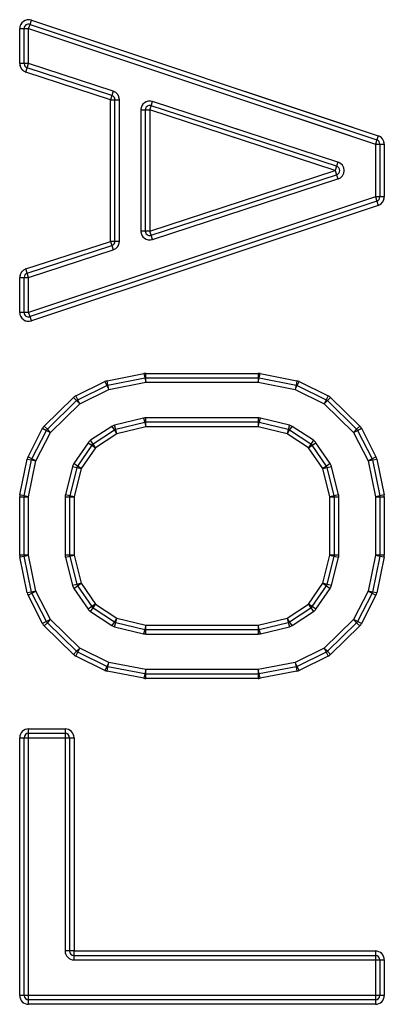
# Model space of a CAD drawing. Header units: inches. Extents: x 1907 to 2452, y -210 to -54.
# Tile 592 of 656: x 1946.163 to 1946.486, y -73.046 to -72.174. Entities that reach past the tile are written whole.
import ezdxf

# ---------------------------------------------------------------- set-up
doc = ezdxf.new("R2010")
doc.units = ezdxf.units.IN
doc.header["$LTSCALE"] = 0.5
doc.header["$MEASUREMENT"] = 0
doc.linetypes.add('HIDDEN', pattern=[0.225, 0.15, -0.075])
doc.layers.add('APP-M-S', color=30, linetype='Continuous')

msp = doc.modelspace()

# ---------------------------------------------------------------- linework, layer by layer
at = {"layer": 'APP-M-S', "linetype": 'Continuous', "lineweight": 25}
for p, q in [((1946.17121, -72.1817), (1946.17246, -72.17797)), ((1946.17246, -72.17797), (1946.1737, -72.17423)), ((1946.17246, -72.17797), (1946.47954, -72.28033)), ((1946.1737, -72.17423), (1946.48079, -72.2766)), ((1946.16334, -72.21275), (1946.16334, -72.1817)), ((1946.16334, -72.1817), (1946.16727, -72.1817)), ((1946.16727, -72.21275), (1946.16727, -72.1817)), ((1946.16727, -72.1817), (1946.17121, -72.1817)), ((1946.17121, -72.21275), (1946.17121, -72.1817)), ((1946.17121, -72.1817), (1946.4783, -72.28407)), ((1946.16727, -72.21275), (1946.16334, -72.21275)), ((1946.17121, -72.21275), (1946.16727, -72.21275)), ((1946.16999, -72.2165), (1946.17121, -72.21275)), ((1946.2462, -72.23723), (1946.17121, -72.21275)), ((1946.16877, -72.22024), (1946.16999, -72.2165)), ((1946.24375, -72.24471), (1946.16877, -72.22024)), ((1946.24497, -72.24097), (1946.16999, -72.2165)), ((1946.24497, -72.24097), (1946.24375, -72.24471)), ((1946.2462, -72.23723), (1946.24497, -72.24097)), ((1946.24375, -72.37024), (1946.24375, -72.24471)), ((1946.24375, -72.24471), (1946.24769, -72.24471)), ((1946.24769, -72.37024), (1946.24769, -72.24471)), ((1946.24769, -72.24471), (1946.25163, -72.24471)), ((1946.25163, -72.37024), (1946.25163, -72.24471)), ((1946.27843, -72.25385), (1946.27965, -72.2501)), ((1946.27965, -72.2501), (1946.28088, -72.24636)), ((1946.44396, -72.30373), (1946.27965, -72.2501)), ((1946.44518, -72.29999), (1946.28088, -72.24636)), ((1946.27056, -72.25385), (1946.27056, -72.3611)), ((1946.27056, -72.25385), (1946.2745, -72.25385)), ((1946.2745, -72.25385), (1946.2745, -72.3611)), ((1946.2745, -72.25385), (1946.27843, -72.25385)), ((1946.27843, -72.25385), (1946.27843, -72.3611)), ((1946.44274, -72.30747), (1946.27843, -72.25385)), ((1946.48079, -72.2766), (1946.47954, -72.28033)), ((1946.47954, -72.28033), (1946.4783, -72.28407)), ((1946.4783, -72.28407), (1946.4783, -72.33088)), ((1946.4783, -72.28407), (1946.48224, -72.28407)), ((1946.48224, -72.28407), (1946.48224, -72.33088)), ((1946.48224, -72.28407), (1946.48617, -72.28407)), ((1946.48617, -72.28407), (1946.48617, -72.33088)), ((1946.44518, -72.29999), (1946.44396, -72.30373)), ((1946.27843, -72.3611), (1946.44274, -72.30747)), ((1946.27965, -72.36485), (1946.44396, -72.31122)), ((1946.44396, -72.30373), (1946.44274, -72.30747)), ((1946.44274, -72.30747), (1946.44396, -72.31122)), ((1946.44396, -72.31122), (1946.44518, -72.31496)), ((1946.28088, -72.36859), (1946.44518, -72.31496)), ((1946.4783, -72.33088), (1946.17121, -72.43325)), ((1946.47954, -72.33462), (1946.17246, -72.43698)), ((1946.4783, -72.33088), (1946.47954, -72.33462)), ((1946.48224, -72.33088), (1946.4783, -72.33088)), ((1946.47954, -72.33462), (1946.48079, -72.33835)), ((1946.48617, -72.33088), (1946.48224, -72.33088)), ((1946.48079, -72.33835), (1946.1737, -72.44072)), ((1946.2745, -72.3611), (1946.27056, -72.3611)), ((1946.27843, -72.3611), (1946.2745, -72.3611)), ((1946.27965, -72.36485), (1946.27843, -72.3611)), ((1946.16877, -72.39471), (1946.24375, -72.37024)), ((1946.24375, -72.37024), (1946.24497, -72.37398)), ((1946.24769, -72.37024), (1946.24375, -72.37024)), ((1946.25163, -72.37024), (1946.24769, -72.37024)), ((1946.28088, -72.36859), (1946.27965, -72.36485)), ((1946.16999, -72.39845), (1946.24497, -72.37398)), ((1946.17121, -72.40219), (1946.2462, -72.37772)), ((1946.24497, -72.37398), (1946.2462, -72.37772)), ((1946.16999, -72.39845), (1946.16877, -72.39471)), ((1946.17121, -72.40219), (1946.16999, -72.39845)), ((1946.16334, -72.43325), (1946.16334, -72.40219)), ((1946.16334, -72.40219), (1946.16727, -72.40219)), ((1946.16727, -72.43325), (1946.16727, -72.40219)), ((1946.16727, -72.40219), (1946.17121, -72.40219)), ((1946.17121, -72.43325), (1946.17121, -72.40219)), ((1946.16727, -72.43325), (1946.16334, -72.43325)), ((1946.17121, -72.43325), (1946.16727, -72.43325)), ((1946.17246, -72.43698), (1946.17121, -72.43325)), ((1946.1737, -72.44072), (1946.17246, -72.43698)), ((1946.21302, -72.50707), (1946.23879, -72.49446)), ((1946.23879, -72.49446), (1946.24052, -72.49799)), ((1946.24074, -72.4938), (1946.27336, -72.48741)), ((1946.2415, -72.49766), (1946.24074, -72.4938)), ((1946.2415, -72.49766), (1946.27412, -72.49128)), ((1946.24225, -72.50153), (1946.27488, -72.49514)), ((1946.27336, -72.48741), (1946.27412, -72.49128)), ((1946.27412, -72.49128), (1946.27488, -72.49514)), ((1946.27488, -72.48726), (1946.37463, -72.48726)), ((1946.27488, -72.4912), (1946.27488, -72.48726)), ((1946.27488, -72.49514), (1946.27488, -72.4912)), ((1946.27488, -72.4912), (1946.37463, -72.4912)), ((1946.27488, -72.49514), (1946.37463, -72.49514)), ((1946.37463, -72.48726), (1946.37463, -72.4912)), ((1946.37463, -72.4912), (1946.37463, -72.49514)), ((1946.37463, -72.49514), (1946.37539, -72.49128)), ((1946.37463, -72.49514), (1946.40726, -72.50153)), ((1946.37539, -72.49128), (1946.37615, -72.48741)), ((1946.37539, -72.49128), (1946.40801, -72.49766)), ((1946.37615, -72.48741), (1946.40877, -72.4938)), ((1946.40877, -72.4938), (1946.40801, -72.49766)), ((1946.40899, -72.49799), (1946.41072, -72.49446)), ((1946.41072, -72.49446), (1946.43649, -72.50707)), ((1946.21475, -72.51061), (1946.24052, -72.49799)), ((1946.21648, -72.51414), (1946.24225, -72.50153)), ((1946.24052, -72.49799), (1946.24225, -72.50153)), ((1946.24225, -72.50153), (1946.2415, -72.49766)), ((1946.40801, -72.49766), (1946.40726, -72.50153)), ((1946.40726, -72.50153), (1946.40899, -72.49799)), ((1946.40726, -72.50153), (1946.43303, -72.51414)), ((1946.40899, -72.49799), (1946.43476, -72.51061)), ((1946.18508, -72.53387), (1946.21098, -72.50852)), ((1946.18784, -72.53668), (1946.21373, -72.51133)), ((1946.21098, -72.50852), (1946.21373, -72.51133)), ((1946.21475, -72.51061), (1946.21302, -72.50707)), ((1946.21373, -72.51133), (1946.21648, -72.51414)), ((1946.21648, -72.51414), (1946.21475, -72.51061)), ((1946.43476, -72.51061), (1946.43303, -72.51414)), ((1946.43303, -72.51414), (1946.43578, -72.51133)), ((1946.43649, -72.50707), (1946.43476, -72.51061)), ((1946.43578, -72.51133), (1946.43853, -72.50852)), ((1946.43578, -72.51133), (1946.46167, -72.53668)), ((1946.43853, -72.50852), (1946.46443, -72.53387)), ((1946.19059, -72.5395), (1946.21648, -72.51414)), ((1946.43303, -72.51414), (1946.45892, -72.5395)), ((1946.2731, -72.52686), (1946.24741, -72.53315)), ((1946.2731, -72.52686), (1946.27403, -72.53068)), ((1946.37454, -72.52663), (1946.27497, -72.52663)), ((1946.27497, -72.53057), (1946.27497, -72.52663)), ((1946.37454, -72.52663), (1946.37454, -72.53057)), ((1946.37548, -72.53068), (1946.37641, -72.52686)), ((1946.4021, -72.53315), (1946.37641, -72.52686)), ((1946.17071, -72.56111), (1946.18358, -72.53592)), ((1946.17422, -72.5629), (1946.18709, -72.53771)), ((1946.18358, -72.53592), (1946.18709, -72.53771)), ((1946.18784, -72.53668), (1946.18508, -72.53387)), ((1946.18709, -72.53771), (1946.19059, -72.5395)), ((1946.19059, -72.5395), (1946.18784, -72.53668)), ((1946.24498, -72.5342), (1946.22609, -72.54653)), ((1946.24713, -72.5375), (1946.22825, -72.54983)), ((1946.24498, -72.5342), (1946.24713, -72.5375)), ((1946.24713, -72.5375), (1946.24928, -72.5408)), ((1946.24834, -72.53697), (1946.24741, -72.53315)), ((1946.27403, -72.53068), (1946.24834, -72.53697)), ((1946.24928, -72.5408), (1946.24834, -72.53697)), ((1946.27497, -72.53451), (1946.24928, -72.5408)), ((1946.27403, -72.53068), (1946.27497, -72.53451)), ((1946.37454, -72.53057), (1946.27497, -72.53057)), ((1946.27497, -72.53451), (1946.27497, -72.53057)), ((1946.37454, -72.53451), (1946.27497, -72.53451)), ((1946.37454, -72.53057), (1946.37454, -72.53451)), ((1946.37454, -72.53451), (1946.37548, -72.53068)), ((1946.40023, -72.5408), (1946.37454, -72.53451)), ((1946.40117, -72.53697), (1946.37548, -72.53068)), ((1946.40117, -72.53697), (1946.40023, -72.5408)), ((1946.40023, -72.5408), (1946.40238, -72.5375)), ((1946.4021, -72.53315), (1946.40117, -72.53697)), ((1946.40238, -72.5375), (1946.40453, -72.5342)), ((1946.42126, -72.54983), (1946.40238, -72.5375)), ((1946.42342, -72.54653), (1946.40453, -72.5342)), ((1946.46167, -72.53668), (1946.45892, -72.5395)), ((1946.45892, -72.5395), (1946.46242, -72.53771)), ((1946.46443, -72.53387), (1946.46167, -72.53668)), ((1946.46242, -72.53771), (1946.46593, -72.53592)), ((1946.46242, -72.53771), (1946.47529, -72.5629)), ((1946.46593, -72.53592), (1946.4788, -72.56111)), ((1946.17773, -72.56469), (1946.19059, -72.5395)), ((1946.22825, -72.54983), (1946.22609, -72.54653)), ((1946.24928, -72.5408), (1946.2304, -72.55312)), ((1946.41911, -72.55312), (1946.40023, -72.5408)), ((1946.42342, -72.54653), (1946.42126, -72.54983)), ((1946.45892, -72.5395), (1946.47178, -72.56469)), ((1946.22389, -72.54869), (1946.21132, -72.56715)), ((1946.22714, -72.55091), (1946.21457, -72.56937)), ((1946.2304, -72.55312), (1946.21783, -72.57159)), ((1946.22389, -72.54869), (1946.22714, -72.55091)), ((1946.22714, -72.55091), (1946.2304, -72.55312)), ((1946.2304, -72.55312), (1946.22825, -72.54983)), ((1946.42126, -72.54983), (1946.41911, -72.55312)), ((1946.41911, -72.55312), (1946.42237, -72.55091)), ((1946.43168, -72.57159), (1946.41911, -72.55312)), ((1946.42237, -72.55091), (1946.42562, -72.54869)), ((1946.43494, -72.56937), (1946.42237, -72.55091)), ((1946.43819, -72.56715), (1946.42562, -72.54869)), ((1946.1635, -72.59501), (1946.17001, -72.56312)), ((1946.16735, -72.5958), (1946.17387, -72.56391)), ((1946.17001, -72.56312), (1946.17387, -72.56391)), ((1946.17422, -72.5629), (1946.17071, -72.56111)), ((1946.17121, -72.59659), (1946.17773, -72.56469)), ((1946.17387, -72.56391), (1946.17773, -72.56469)), ((1946.17773, -72.56469), (1946.17422, -72.5629)), ((1946.47529, -72.5629), (1946.47178, -72.56469)), ((1946.47178, -72.56469), (1946.47564, -72.56391)), ((1946.47178, -72.56469), (1946.4783, -72.59659)), ((1946.4788, -72.56111), (1946.47529, -72.5629)), ((1946.47564, -72.56391), (1946.4795, -72.56312)), ((1946.47564, -72.56391), (1946.48216, -72.5958)), ((1946.4795, -72.56312), (1946.48601, -72.59501)), ((1946.2102, -72.56964), (1946.20379, -72.59474)), ((1946.21401, -72.57061), (1946.2076, -72.59571)), ((1946.2102, -72.56964), (1946.21401, -72.57061)), ((1946.21457, -72.56937), (1946.21132, -72.56715)), ((1946.21783, -72.57159), (1946.21142, -72.59668)), ((1946.21401, -72.57061), (1946.21783, -72.57159)), ((1946.21783, -72.57159), (1946.21457, -72.56937)), ((1946.43494, -72.56937), (1946.43168, -72.57159)), ((1946.43168, -72.57159), (1946.4355, -72.57061)), ((1946.43809, -72.59668), (1946.43168, -72.57159)), ((1946.43819, -72.56715), (1946.43494, -72.56937)), ((1946.4355, -72.57061), (1946.43931, -72.56964)), ((1946.44191, -72.59571), (1946.4355, -72.57061)), ((1946.44572, -72.59474), (1946.43931, -72.56964)), ((1946.16334, -72.64828), (1946.16334, -72.59659)), ((1946.16334, -72.59659), (1946.16727, -72.59659)), ((1946.16735, -72.5958), (1946.1635, -72.59501)), ((1946.16727, -72.64828), (1946.16727, -72.59659)), ((1946.16727, -72.59659), (1946.17121, -72.59659)), ((1946.17121, -72.59659), (1946.16735, -72.5958)), ((1946.17121, -72.64828), (1946.17121, -72.59659)), ((1946.20355, -72.59668), (1946.20355, -72.64819)), ((1946.20355, -72.59668), (1946.20748, -72.59668)), ((1946.2076, -72.59571), (1946.20379, -72.59474)), ((1946.20748, -72.59668), (1946.20748, -72.64819)), ((1946.20748, -72.59668), (1946.21142, -72.59668)), ((1946.21142, -72.59668), (1946.2076, -72.59571)), ((1946.21142, -72.59668), (1946.21142, -72.64819)), ((1946.44191, -72.59571), (1946.43809, -72.59668)), ((1946.43809, -72.64819), (1946.43809, -72.59668)), ((1946.43809, -72.59668), (1946.44203, -72.59668)), ((1946.44572, -72.59474), (1946.44191, -72.59571)), ((1946.44203, -72.64819), (1946.44203, -72.59668)), ((1946.44203, -72.59668), (1946.44596, -72.59668)), ((1946.44596, -72.64819), (1946.44596, -72.59668)), ((1946.48216, -72.5958), (1946.4783, -72.59659)), ((1946.4783, -72.59659), (1946.4783, -72.64828)), ((1946.4783, -72.59659), (1946.48224, -72.59659)), ((1946.48601, -72.59501), (1946.48216, -72.5958)), ((1946.48224, -72.59659), (1946.48224, -72.64828)), ((1946.48224, -72.59659), (1946.48617, -72.59659)), ((1946.48617, -72.59659), (1946.48617, -72.64828)), ((1946.16727, -72.64828), (1946.16334, -72.64828)), ((1946.1635, -72.64986), (1946.16735, -72.64907)), ((1946.17001, -72.68175), (1946.1635, -72.64986)), ((1946.17121, -72.64828), (1946.16727, -72.64828)), ((1946.16735, -72.64907), (1946.17121, -72.64828)), ((1946.17387, -72.68097), (1946.16735, -72.64907)), ((1946.17773, -72.68018), (1946.17121, -72.64828)), ((1946.20748, -72.64819), (1946.20355, -72.64819)), ((1946.20379, -72.65014), (1946.2076, -72.64916)), ((1946.20379, -72.65014), (1946.2102, -72.67523)), ((1946.21142, -72.64819), (1946.20748, -72.64819)), ((1946.2076, -72.64916), (1946.21142, -72.64819)), ((1946.2076, -72.64916), (1946.21401, -72.67426)), ((1946.21142, -72.64819), (1946.21783, -72.67328)), ((1946.43168, -72.67328), (1946.43809, -72.64819)), ((1946.4355, -72.67426), (1946.44191, -72.64916)), ((1946.43809, -72.64819), (1946.44191, -72.64916)), ((1946.44203, -72.64819), (1946.43809, -72.64819)), ((1946.43931, -72.67523), (1946.44572, -72.65014)), ((1946.44191, -72.64916), (1946.44572, -72.65014)), ((1946.44596, -72.64819), (1946.44203, -72.64819)), ((1946.4783, -72.64828), (1946.47178, -72.68018)), ((1946.48216, -72.64907), (1946.47564, -72.68097)), ((1946.4783, -72.64828), (1946.48216, -72.64907)), ((1946.48224, -72.64828), (1946.4783, -72.64828)), ((1946.48601, -72.64986), (1946.4795, -72.68175)), ((1946.48216, -72.64907), (1946.48601, -72.64986)), ((1946.48617, -72.64828), (1946.48224, -72.64828)), ((1946.21401, -72.67426), (1946.2102, -72.67523)), ((1946.21132, -72.67772), (1946.21457, -72.6755)), ((1946.21132, -72.67772), (1946.22389, -72.69618)), ((1946.21783, -72.67328), (1946.21401, -72.67426)), ((1946.21457, -72.6755), (1946.21783, -72.67328)), ((1946.21457, -72.6755), (1946.22714, -72.69396)), ((1946.21783, -72.67328), (1946.2304, -72.69175)), ((1946.41911, -72.69175), (1946.43168, -72.67328)), ((1946.42237, -72.69396), (1946.43494, -72.6755)), ((1946.42562, -72.69618), (1946.43819, -72.67772)), ((1946.43168, -72.67328), (1946.43494, -72.6755)), ((1946.4355, -72.67426), (1946.43168, -72.67328)), ((1946.43494, -72.6755), (1946.43819, -72.67772)), ((1946.43931, -72.67523), (1946.4355, -72.67426)), ((1946.17387, -72.68097), (1946.17001, -72.68175)), ((1946.17071, -72.68376), (1946.17422, -72.68197)), ((1946.18358, -72.70896), (1946.17071, -72.68376)), ((1946.17773, -72.68018), (1946.17387, -72.68097)), ((1946.17422, -72.68197), (1946.17773, -72.68018)), ((1946.18709, -72.70716), (1946.17422, -72.68197)), ((1946.19059, -72.70537), (1946.17773, -72.68018)), ((1946.47178, -72.68018), (1946.45892, -72.70537)), ((1946.47529, -72.68197), (1946.46242, -72.70716)), ((1946.4788, -72.68376), (1946.46593, -72.70896)), ((1946.47178, -72.68018), (1946.47529, -72.68197)), ((1946.47564, -72.68097), (1946.47178, -72.68018)), ((1946.47529, -72.68197), (1946.4788, -72.68376)), ((1946.4795, -72.68175), (1946.47564, -72.68097)), ((1946.22714, -72.69396), (1946.22389, -72.69618)), ((1946.22609, -72.69834), (1946.22825, -72.69504)), ((1946.2304, -72.69175), (1946.22714, -72.69396)), ((1946.22825, -72.69504), (1946.2304, -72.69175)), ((1946.22825, -72.69504), (1946.24713, -72.70737)), ((1946.2304, -72.69175), (1946.24928, -72.70407)), ((1946.40023, -72.70407), (1946.41911, -72.69175)), ((1946.40238, -72.70737), (1946.42126, -72.69504)), ((1946.41911, -72.69175), (1946.42126, -72.69504)), ((1946.42237, -72.69396), (1946.41911, -72.69175)), ((1946.42126, -72.69504), (1946.42342, -72.69834)), ((1946.42562, -72.69618), (1946.42237, -72.69396)), ((1946.22609, -72.69834), (1946.24498, -72.71067)), ((1946.24928, -72.70407), (1946.24713, -72.70737)), ((1946.24834, -72.7079), (1946.24928, -72.70407)), ((1946.24928, -72.70407), (1946.27497, -72.71036)), ((1946.37454, -72.71036), (1946.40023, -72.70407)), ((1946.40023, -72.70407), (1946.40117, -72.7079)), ((1946.40238, -72.70737), (1946.40023, -72.70407)), ((1946.40453, -72.71067), (1946.42342, -72.69834)), ((1946.18709, -72.70716), (1946.18358, -72.70896)), ((1946.18508, -72.711), (1946.18784, -72.70819)), ((1946.21098, -72.73635), (1946.18508, -72.711)), ((1946.19059, -72.70537), (1946.18709, -72.70716)), ((1946.18784, -72.70819), (1946.19059, -72.70537)), ((1946.21373, -72.73354), (1946.18784, -72.70819)), ((1946.21648, -72.73073), (1946.19059, -72.70537)), ((1946.24713, -72.70737), (1946.24498, -72.71067)), ((1946.24741, -72.71172), (1946.24834, -72.7079)), ((1946.24741, -72.71172), (1946.2731, -72.71801)), ((1946.24834, -72.7079), (1946.27403, -72.71419)), ((1946.27497, -72.71036), (1946.27403, -72.71419)), ((1946.27497, -72.7143), (1946.27497, -72.71036)), ((1946.27497, -72.71036), (1946.37454, -72.71036)), ((1946.37454, -72.71036), (1946.37454, -72.7143)), ((1946.37548, -72.71419), (1946.37454, -72.71036)), ((1946.37548, -72.71419), (1946.40117, -72.7079)), ((1946.37641, -72.71801), (1946.4021, -72.71172)), ((1946.40117, -72.7079), (1946.4021, -72.71172)), ((1946.40453, -72.71067), (1946.40238, -72.70737)), ((1946.45892, -72.70537), (1946.43303, -72.73073)), ((1946.46167, -72.70819), (1946.43578, -72.73354)), ((1946.46443, -72.711), (1946.43853, -72.73635)), ((1946.45892, -72.70537), (1946.46167, -72.70819)), ((1946.46242, -72.70716), (1946.45892, -72.70537)), ((1946.46167, -72.70819), (1946.46443, -72.711)), ((1946.46593, -72.70896), (1946.46242, -72.70716)), ((1946.27403, -72.71419), (1946.2731, -72.71801)), ((1946.27497, -72.71824), (1946.27497, -72.7143)), ((1946.27497, -72.7143), (1946.37454, -72.7143)), ((1946.27497, -72.71824), (1946.37454, -72.71824)), ((1946.37454, -72.7143), (1946.37454, -72.71824)), ((1946.37641, -72.71801), (1946.37548, -72.71419)), ((1946.21648, -72.73073), (1946.21373, -72.73354)), ((1946.21475, -72.73426), (1946.21648, -72.73073)), ((1946.24225, -72.74334), (1946.21648, -72.73073)), ((1946.43303, -72.73073), (1946.40726, -72.74334)), ((1946.43303, -72.73073), (1946.43476, -72.73426)), ((1946.43578, -72.73354), (1946.43303, -72.73073)), ((1946.21373, -72.73354), (1946.21098, -72.73635)), ((1946.21302, -72.7378), (1946.21475, -72.73426)), ((1946.23879, -72.75042), (1946.21302, -72.7378)), ((1946.24052, -72.74688), (1946.21475, -72.73426)), ((1946.43476, -72.73426), (1946.40899, -72.74688)), ((1946.43649, -72.7378), (1946.41072, -72.75042)), ((1946.43476, -72.73426), (1946.43649, -72.7378)), ((1946.43853, -72.73635), (1946.43578, -72.73354)), ((1946.24052, -72.74688), (1946.23879, -72.75042)), ((1946.24225, -72.74334), (1946.24052, -72.74688)), ((1946.24074, -72.75107), (1946.2415, -72.74721)), ((1946.2415, -72.74721), (1946.24225, -72.74334)), ((1946.27412, -72.7536), (1946.2415, -72.74721)), ((1946.27488, -72.74973), (1946.24225, -72.74334)), ((1946.40726, -72.74334), (1946.37463, -72.74973)), ((1946.40801, -72.74721), (1946.37539, -72.7536)), ((1946.40726, -72.74334), (1946.40801, -72.74721)), ((1946.40899, -72.74688), (1946.40726, -72.74334)), ((1946.40801, -72.74721), (1946.40877, -72.75107)), ((1946.41072, -72.75042), (1946.40899, -72.74688)), ((1946.27336, -72.75746), (1946.24074, -72.75107)), ((1946.27412, -72.7536), (1946.27336, -72.75746)), ((1946.27488, -72.74973), (1946.27412, -72.7536)), ((1946.37463, -72.74973), (1946.27488, -72.74973)), ((1946.27488, -72.75367), (1946.27488, -72.74973)), ((1946.37463, -72.75367), (1946.27488, -72.75367)), ((1946.27488, -72.75761), (1946.27488, -72.75367)), ((1946.37539, -72.7536), (1946.37463, -72.74973)), ((1946.37463, -72.74973), (1946.37463, -72.75367)), ((1946.37463, -72.75367), (1946.37463, -72.75761)), ((1946.37615, -72.75746), (1946.37539, -72.7536)), ((1946.40877, -72.75107), (1946.37615, -72.75746)), ((1946.37463, -72.75761), (1946.27488, -72.75761)), ((1946.17121, -72.80616), (1946.17121, -72.80223)), ((1946.17121, -72.80223), (1946.20355, -72.80223)), ((1946.17121, -72.8101), (1946.17121, -72.80616)), ((1946.17121, -72.80616), (1946.20355, -72.80616)), ((1946.20355, -72.80223), (1946.20355, -72.80616)), ((1946.20355, -72.80616), (1946.20355, -72.8101)), ((1946.16334, -73.03845), (1946.16334, -72.8101)), ((1946.16334, -72.8101), (1946.16727, -72.8101)), ((1946.16727, -73.03845), (1946.16727, -72.8101)), ((1946.16727, -72.8101), (1946.17121, -72.8101)), ((1946.17121, -73.03845), (1946.17121, -72.8101)), ((1946.17121, -72.8101), (1946.20355, -72.8101)), ((1946.20355, -72.8101), (1946.20355, -72.99908)), ((1946.20355, -72.8101), (1946.20748, -72.8101)), ((1946.20748, -72.8101), (1946.20748, -72.99908)), ((1946.20748, -72.8101), (1946.21142, -72.8101)), ((1946.21142, -72.8101), (1946.21142, -72.99908)), ((1946.20748, -72.99908), (1946.20355, -72.99908)), ((1946.21142, -72.99908), (1946.20748, -72.99908)), ((1946.21142, -72.99908), (1946.4783, -72.99908)), ((1946.21142, -73.00301), (1946.21142, -72.99908)), ((1946.4783, -72.99908), (1946.4783, -73.00301)), ((1946.21142, -73.00695), (1946.21142, -73.00301)), ((1946.21142, -73.00301), (1946.4783, -73.00301)), ((1946.21142, -73.00695), (1946.4783, -73.00695)), ((1946.4783, -73.00301), (1946.4783, -73.00695)), ((1946.4783, -73.00695), (1946.4783, -73.03845)), ((1946.4783, -73.00695), (1946.48224, -73.00695)), ((1946.48224, -73.00695), (1946.48224, -73.03845)), ((1946.48224, -73.00695), (1946.48617, -73.00695)), ((1946.48617, -73.00695), (1946.48617, -73.03845)), ((1946.16727, -73.03845), (1946.16334, -73.03845)), ((1946.17121, -73.03845), (1946.16727, -73.03845)), ((1946.17121, -73.04238), (1946.17121, -73.03845)), ((1946.4783, -73.03845), (1946.17121, -73.03845)), ((1946.4783, -73.04238), (1946.17121, -73.04238)), ((1946.17121, -73.04632), (1946.17121, -73.04238)), ((1946.4783, -73.03845), (1946.4783, -73.04238)), ((1946.48224, -73.03845), (1946.4783, -73.03845)), ((1946.4783, -73.04238), (1946.4783, -73.04632)), ((1946.48617, -73.03845), (1946.48224, -73.03845)), ((1946.4783, -73.04632), (1946.17121, -73.04632))]:
    msp.add_line(p, q, dxfattribs=at)
at = {"layer": 'APP-M-S', "linetype": 'HIDDEN', "lineweight": 18}
for p, q in [((1946.17246, -72.17797), (1946.17121, -72.1817)), ((1946.1737, -72.17423), (1946.17246, -72.17797)), ((1946.1737, -72.17423), (1946.48079, -72.2766)), ((1946.16334, -72.21275), (1946.16334, -72.1817)), ((1946.16727, -72.1817), (1946.16334, -72.1817)), ((1946.17121, -72.1817), (1946.16727, -72.1817)), ((1946.17121, -72.1817), (1946.4783, -72.28407)), ((1946.17121, -72.21275), (1946.17121, -72.1817)), ((1946.16334, -72.21275), (1946.16727, -72.21275)), ((1946.16727, -72.21275), (1946.17121, -72.21275)), ((1946.17121, -72.21275), (1946.16999, -72.2165)), ((1946.2462, -72.23723), (1946.17121, -72.21275)), ((1946.16999, -72.2165), (1946.16877, -72.22024)), ((1946.24375, -72.24471), (1946.16877, -72.22024)), ((1946.24375, -72.24471), (1946.24497, -72.24097)), ((1946.24497, -72.24097), (1946.2462, -72.23723)), ((1946.24375, -72.37024), (1946.24375, -72.24471)), ((1946.24769, -72.24471), (1946.24375, -72.24471)), ((1946.25163, -72.24471), (1946.24769, -72.24471)), ((1946.25163, -72.37024), (1946.25163, -72.24471)), ((1946.27965, -72.2501), (1946.27843, -72.25385)), ((1946.28088, -72.24636), (1946.27965, -72.2501)), ((1946.44518, -72.29999), (1946.28088, -72.24636)), ((1946.2745, -72.25385), (1946.27056, -72.25385)), ((1946.27056, -72.25385), (1946.27056, -72.3611)), ((1946.27843, -72.25385), (1946.2745, -72.25385)), ((1946.27843, -72.25385), (1946.27843, -72.3611)), ((1946.44274, -72.30747), (1946.27843, -72.25385)), ((1946.47954, -72.28033), (1946.48079, -72.2766)), ((1946.4783, -72.28407), (1946.47954, -72.28033)), ((1946.48224, -72.28407), (1946.4783, -72.28407)), ((1946.4783, -72.28407), (1946.4783, -72.33088)), ((1946.48617, -72.28407), (1946.48224, -72.28407)), ((1946.48617, -72.28407), (1946.48617, -72.33088)), ((1946.44396, -72.30373), (1946.44518, -72.29999)), ((1946.27843, -72.3611), (1946.44274, -72.30747)), ((1946.44274, -72.30747), (1946.44396, -72.30373)), ((1946.44396, -72.31122), (1946.44274, -72.30747)), ((1946.44518, -72.31496), (1946.44396, -72.31122)), ((1946.28088, -72.36859), (1946.44518, -72.31496)), ((1946.4783, -72.33088), (1946.17121, -72.43325)), ((1946.47954, -72.33462), (1946.4783, -72.33088)), ((1946.4783, -72.33088), (1946.48224, -72.33088)), ((1946.48079, -72.33835), (1946.47954, -72.33462)), ((1946.48224, -72.33088), (1946.48617, -72.33088)), ((1946.48079, -72.33835), (1946.1737, -72.44072)), ((1946.27056, -72.3611), (1946.2745, -72.3611)), ((1946.2745, -72.3611), (1946.27843, -72.3611)), ((1946.27843, -72.3611), (1946.27965, -72.36485)), ((1946.16877, -72.39471), (1946.24375, -72.37024)), ((1946.24375, -72.37024), (1946.24769, -72.37024)), ((1946.24497, -72.37398), (1946.24375, -72.37024)), ((1946.24769, -72.37024), (1946.25163, -72.37024)), ((1946.27965, -72.36485), (1946.28088, -72.36859)), ((1946.17121, -72.40219), (1946.2462, -72.37772)), ((1946.2462, -72.37772), (1946.24497, -72.37398)), ((1946.16877, -72.39471), (1946.16999, -72.39845)), ((1946.16999, -72.39845), (1946.17121, -72.40219)), ((1946.16334, -72.43325), (1946.16334, -72.40219)), ((1946.16727, -72.40219), (1946.16334, -72.40219)), ((1946.17121, -72.40219), (1946.16727, -72.40219)), ((1946.17121, -72.43325), (1946.17121, -72.40219)), ((1946.16334, -72.43325), (1946.16727, -72.43325)), ((1946.16727, -72.43325), (1946.17121, -72.43325)), ((1946.17121, -72.43325), (1946.17246, -72.43698)), ((1946.17246, -72.43698), (1946.1737, -72.44072)), ((1946.21302, -72.50707), (1946.23879, -72.49446)), ((1946.24052, -72.49799), (1946.23879, -72.49446)), ((1946.24074, -72.4938), (1946.27336, -72.48741)), ((1946.24074, -72.4938), (1946.2415, -72.49766)), ((1946.24225, -72.50153), (1946.27488, -72.49514)), ((1946.27412, -72.49128), (1946.27336, -72.48741)), ((1946.27488, -72.49514), (1946.27412, -72.49128)), ((1946.27488, -72.48726), (1946.27488, -72.4912)), ((1946.27488, -72.48726), (1946.37463, -72.48726)), ((1946.27488, -72.4912), (1946.27488, -72.49514)), ((1946.27488, -72.49514), (1946.37463, -72.49514)), ((1946.37463, -72.4912), (1946.37463, -72.48726)), ((1946.37463, -72.49514), (1946.37463, -72.4912)), ((1946.37539, -72.49128), (1946.37463, -72.49514)), ((1946.37463, -72.49514), (1946.40726, -72.50153)), ((1946.37615, -72.48741), (1946.37539, -72.49128)), ((1946.37615, -72.48741), (1946.40877, -72.4938)), ((1946.40801, -72.49766), (1946.40877, -72.4938)), ((1946.41072, -72.49446), (1946.40899, -72.49799)), ((1946.41072, -72.49446), (1946.43649, -72.50707)), ((1946.21648, -72.51414), (1946.24225, -72.50153)), ((1946.24225, -72.50153), (1946.24052, -72.49799)), ((1946.2415, -72.49766), (1946.24225, -72.50153)), ((1946.40726, -72.50153), (1946.40801, -72.49766)), ((1946.40899, -72.49799), (1946.40726, -72.50153)), ((1946.40726, -72.50153), (1946.43303, -72.51414)), ((1946.18508, -72.53387), (1946.21098, -72.50852)), ((1946.21373, -72.51133), (1946.21098, -72.50852)), ((1946.21302, -72.50707), (1946.21475, -72.51061)), ((1946.21648, -72.51414), (1946.21373, -72.51133)), ((1946.21475, -72.51061), (1946.21648, -72.51414)), ((1946.43303, -72.51414), (1946.43476, -72.51061)), ((1946.43578, -72.51133), (1946.43303, -72.51414)), ((1946.43476, -72.51061), (1946.43649, -72.50707)), ((1946.43853, -72.50852), (1946.43578, -72.51133)), ((1946.43853, -72.50852), (1946.46443, -72.53387)), ((1946.19059, -72.5395), (1946.21648, -72.51414)), ((1946.43303, -72.51414), (1946.45892, -72.5395)), ((1946.2731, -72.52686), (1946.24741, -72.53315)), ((1946.27403, -72.53068), (1946.2731, -72.52686)), ((1946.27497, -72.52663), (1946.27497, -72.53057)), ((1946.37454, -72.52663), (1946.27497, -72.52663)), ((1946.37454, -72.53057), (1946.37454, -72.52663)), ((1946.37641, -72.52686), (1946.37548, -72.53068)), ((1946.4021, -72.53315), (1946.37641, -72.52686)), ((1946.17071, -72.56111), (1946.18358, -72.53592)), ((1946.18709, -72.53771), (1946.18358, -72.53592)), ((1946.18508, -72.53387), (1946.18784, -72.53668)), ((1946.19059, -72.5395), (1946.18709, -72.53771)), ((1946.18784, -72.53668), (1946.19059, -72.5395)), ((1946.24498, -72.5342), (1946.22609, -72.54653)), ((1946.24713, -72.5375), (1946.24498, -72.5342)), ((1946.24928, -72.5408), (1946.24713, -72.5375)), ((1946.24741, -72.53315), (1946.24834, -72.53697)), ((1946.24834, -72.53697), (1946.24928, -72.5408)), ((1946.27497, -72.53451), (1946.24928, -72.5408)), ((1946.27497, -72.53451), (1946.27403, -72.53068)), ((1946.27497, -72.53057), (1946.27497, -72.53451)), ((1946.37454, -72.53451), (1946.27497, -72.53451)), ((1946.37454, -72.53451), (1946.37454, -72.53057)), ((1946.37548, -72.53068), (1946.37454, -72.53451)), ((1946.40023, -72.5408), (1946.37454, -72.53451)), ((1946.40023, -72.5408), (1946.40117, -72.53697)), ((1946.40238, -72.5375), (1946.40023, -72.5408)), ((1946.40117, -72.53697), (1946.4021, -72.53315)), ((1946.40453, -72.5342), (1946.40238, -72.5375)), ((1946.42342, -72.54653), (1946.40453, -72.5342)), ((1946.45892, -72.5395), (1946.46167, -72.53668)), ((1946.46242, -72.53771), (1946.45892, -72.5395)), ((1946.46167, -72.53668), (1946.46443, -72.53387)), ((1946.46593, -72.53592), (1946.46242, -72.53771)), ((1946.46593, -72.53592), (1946.4788, -72.56111)), ((1946.17773, -72.56469), (1946.19059, -72.5395)), ((1946.22609, -72.54653), (1946.22825, -72.54983)), ((1946.24928, -72.5408), (1946.2304, -72.55312)), ((1946.41911, -72.55312), (1946.40023, -72.5408)), ((1946.42126, -72.54983), (1946.42342, -72.54653)), ((1946.45892, -72.5395), (1946.47178, -72.56469)), ((1946.22389, -72.54869), (1946.21132, -72.56715)), ((1946.2304, -72.55312), (1946.21783, -72.57159)), ((1946.22714, -72.55091), (1946.22389, -72.54869)), ((1946.2304, -72.55312), (1946.22714, -72.55091)), ((1946.22825, -72.54983), (1946.2304, -72.55312)), ((1946.41911, -72.55312), (1946.42126, -72.54983)), ((1946.42237, -72.55091), (1946.41911, -72.55312)), ((1946.43168, -72.57159), (1946.41911, -72.55312)), ((1946.42562, -72.54869), (1946.42237, -72.55091)), ((1946.43819, -72.56715), (1946.42562, -72.54869)), ((1946.1635, -72.59501), (1946.17001, -72.56312)), ((1946.17387, -72.56391), (1946.17001, -72.56312)), ((1946.17071, -72.56111), (1946.17422, -72.5629)), ((1946.17121, -72.59659), (1946.17773, -72.56469)), ((1946.17773, -72.56469), (1946.17387, -72.56391)), ((1946.17422, -72.5629), (1946.17773, -72.56469)), ((1946.47178, -72.56469), (1946.47529, -72.5629)), ((1946.47564, -72.56391), (1946.47178, -72.56469)), ((1946.47178, -72.56469), (1946.4783, -72.59659)), ((1946.47529, -72.5629), (1946.4788, -72.56111)), ((1946.4795, -72.56312), (1946.47564, -72.56391)), ((1946.4795, -72.56312), (1946.48601, -72.59501)), ((1946.2102, -72.56964), (1946.20379, -72.59474)), ((1946.21401, -72.57061), (1946.2102, -72.56964)), ((1946.21132, -72.56715), (1946.21457, -72.56937)), ((1946.21783, -72.57159), (1946.21142, -72.59668)), ((1946.21783, -72.57159), (1946.21401, -72.57061)), ((1946.21457, -72.56937), (1946.21783, -72.57159)), ((1946.43168, -72.57159), (1946.43494, -72.56937)), ((1946.4355, -72.57061), (1946.43168, -72.57159)), ((1946.43809, -72.59668), (1946.43168, -72.57159)), ((1946.43494, -72.56937), (1946.43819, -72.56715)), ((1946.43931, -72.56964), (1946.4355, -72.57061)), ((1946.44572, -72.59474), (1946.43931, -72.56964)), ((1946.16334, -72.64828), (1946.16334, -72.59659)), ((1946.16727, -72.59659), (1946.16334, -72.59659)), ((1946.1635, -72.59501), (1946.16735, -72.5958)), ((1946.17121, -72.59659), (1946.16727, -72.59659)), ((1946.16735, -72.5958), (1946.17121, -72.59659)), ((1946.17121, -72.64828), (1946.17121, -72.59659)), ((1946.20355, -72.59668), (1946.20355, -72.64819)), ((1946.20379, -72.59474), (1946.2076, -72.59571)), ((1946.21142, -72.59668), (1946.20748, -72.59668)), ((1946.2076, -72.59571), (1946.21142, -72.59668)), ((1946.21142, -72.59668), (1946.21142, -72.64819)), ((1946.43809, -72.59668), (1946.44191, -72.59571)), ((1946.43809, -72.64819), (1946.43809, -72.59668)), ((1946.44203, -72.59668), (1946.43809, -72.59668)), ((1946.44191, -72.59571), (1946.44572, -72.59474)), ((1946.44596, -72.59668), (1946.44203, -72.59668)), ((1946.44596, -72.64819), (1946.44596, -72.59668)), ((1946.4783, -72.59659), (1946.48216, -72.5958)), ((1946.48224, -72.59659), (1946.4783, -72.59659)), ((1946.4783, -72.59659), (1946.4783, -72.64828)), ((1946.48216, -72.5958), (1946.48601, -72.59501)), ((1946.48617, -72.59659), (1946.48224, -72.59659)), ((1946.48617, -72.59659), (1946.48617, -72.64828)), ((1946.16334, -72.64828), (1946.16727, -72.64828)), ((1946.16735, -72.64907), (1946.1635, -72.64986)), ((1946.17001, -72.68175), (1946.1635, -72.64986)), ((1946.16727, -72.64828), (1946.17121, -72.64828)), ((1946.17121, -72.64828), (1946.16735, -72.64907)), ((1946.17773, -72.68018), (1946.17121, -72.64828)), ((1946.20355, -72.64819), (1946.20748, -72.64819)), ((1946.2076, -72.64916), (1946.20379, -72.65014)), ((1946.20379, -72.65014), (1946.2102, -72.67523)), ((1946.20748, -72.64819), (1946.21142, -72.64819)), ((1946.21142, -72.64819), (1946.2076, -72.64916)), ((1946.21142, -72.64819), (1946.21783, -72.67328)), ((1946.43168, -72.67328), (1946.43809, -72.64819)), ((1946.44191, -72.64916), (1946.43809, -72.64819)), ((1946.43809, -72.64819), (1946.44203, -72.64819)), ((1946.43931, -72.67523), (1946.44572, -72.65014)), ((1946.44572, -72.65014), (1946.44191, -72.64916)), ((1946.44203, -72.64819), (1946.44596, -72.64819)), ((1946.4783, -72.64828), (1946.47178, -72.68018)), ((1946.48216, -72.64907), (1946.4783, -72.64828)), ((1946.4783, -72.64828), (1946.48224, -72.64828)), ((1946.48601, -72.64986), (1946.4795, -72.68175)), ((1946.48601, -72.64986), (1946.48216, -72.64907)), ((1946.48224, -72.64828), (1946.48617, -72.64828)), ((1946.2102, -72.67523), (1946.21401, -72.67426)), ((1946.21457, -72.6755), (1946.21132, -72.67772)), ((1946.21132, -72.67772), (1946.22389, -72.69618)), ((1946.21401, -72.67426), (1946.21783, -72.67328)), ((1946.21783, -72.67328), (1946.21457, -72.6755)), ((1946.21783, -72.67328), (1946.2304, -72.69175)), ((1946.41911, -72.69175), (1946.43168, -72.67328)), ((1946.42562, -72.69618), (1946.43819, -72.67772)), ((1946.43168, -72.67328), (1946.4355, -72.67426)), ((1946.43494, -72.6755), (1946.43168, -72.67328)), ((1946.43819, -72.67772), (1946.43494, -72.6755)), ((1946.17001, -72.68175), (1946.17387, -72.68097)), ((1946.17422, -72.68197), (1946.17071, -72.68376)), ((1946.18358, -72.70896), (1946.17071, -72.68376)), ((1946.17387, -72.68097), (1946.17773, -72.68018)), ((1946.17773, -72.68018), (1946.17422, -72.68197)), ((1946.19059, -72.70537), (1946.17773, -72.68018)), ((1946.47178, -72.68018), (1946.45892, -72.70537)), ((1946.4788, -72.68376), (1946.46593, -72.70896)), ((1946.47529, -72.68197), (1946.47178, -72.68018)), ((1946.47178, -72.68018), (1946.47564, -72.68097)), ((1946.4788, -72.68376), (1946.47529, -72.68197)), ((1946.47564, -72.68097), (1946.4795, -72.68175)), ((1946.22389, -72.69618), (1946.22714, -72.69396)), ((1946.22825, -72.69504), (1946.22609, -72.69834)), ((1946.22714, -72.69396), (1946.2304, -72.69175)), ((1946.2304, -72.69175), (1946.22825, -72.69504)), ((1946.2304, -72.69175), (1946.24928, -72.70407)), ((1946.40023, -72.70407), (1946.41911, -72.69175)), ((1946.41911, -72.69175), (1946.42237, -72.69396)), ((1946.42126, -72.69504), (1946.41911, -72.69175)), ((1946.42342, -72.69834), (1946.42126, -72.69504)), ((1946.42237, -72.69396), (1946.42562, -72.69618)), ((1946.22609, -72.69834), (1946.24498, -72.71067)), ((1946.24713, -72.70737), (1946.24928, -72.70407)), ((1946.24928, -72.70407), (1946.24834, -72.7079)), ((1946.24928, -72.70407), (1946.27497, -72.71036)), ((1946.37454, -72.71036), (1946.40023, -72.70407)), ((1946.40117, -72.7079), (1946.40023, -72.70407)), ((1946.40023, -72.70407), (1946.40238, -72.70737)), ((1946.40453, -72.71067), (1946.42342, -72.69834)), ((1946.18358, -72.70896), (1946.18709, -72.70716)), ((1946.18784, -72.70819), (1946.18508, -72.711)), ((1946.21098, -72.73635), (1946.18508, -72.711)), ((1946.18709, -72.70716), (1946.19059, -72.70537)), ((1946.19059, -72.70537), (1946.18784, -72.70819)), ((1946.21648, -72.73073), (1946.19059, -72.70537)), ((1946.24498, -72.71067), (1946.24713, -72.70737)), ((1946.24834, -72.7079), (1946.24741, -72.71172)), ((1946.24741, -72.71172), (1946.2731, -72.71801)), ((1946.27403, -72.71419), (1946.27497, -72.71036)), ((1946.27497, -72.71036), (1946.37454, -72.71036)), ((1946.27497, -72.71036), (1946.27497, -72.7143)), ((1946.37454, -72.71036), (1946.37548, -72.71419)), ((1946.37454, -72.7143), (1946.37454, -72.71036)), ((1946.37641, -72.71801), (1946.4021, -72.71172)), ((1946.4021, -72.71172), (1946.40117, -72.7079)), ((1946.40238, -72.70737), (1946.40453, -72.71067)), ((1946.45892, -72.70537), (1946.43303, -72.73073)), ((1946.46443, -72.711), (1946.43853, -72.73635)), ((1946.46167, -72.70819), (1946.45892, -72.70537)), ((1946.45892, -72.70537), (1946.46242, -72.70716)), ((1946.46443, -72.711), (1946.46167, -72.70819)), ((1946.46242, -72.70716), (1946.46593, -72.70896)), ((1946.2731, -72.71801), (1946.27403, -72.71419)), ((1946.27497, -72.7143), (1946.27497, -72.71824)), ((1946.27497, -72.71824), (1946.37454, -72.71824)), ((1946.37454, -72.71824), (1946.37454, -72.7143)), ((1946.37548, -72.71419), (1946.37641, -72.71801)), ((1946.21373, -72.73354), (1946.21648, -72.73073)), ((1946.21648, -72.73073), (1946.21475, -72.73426)), ((1946.24225, -72.74334), (1946.21648, -72.73073)), ((1946.43303, -72.73073), (1946.40726, -72.74334)), ((1946.43476, -72.73426), (1946.43303, -72.73073)), ((1946.43303, -72.73073), (1946.43578, -72.73354)), ((1946.21098, -72.73635), (1946.21373, -72.73354)), ((1946.21475, -72.73426), (1946.21302, -72.7378)), ((1946.23879, -72.75042), (1946.21302, -72.7378)), ((1946.43649, -72.7378), (1946.41072, -72.75042)), ((1946.43649, -72.7378), (1946.43476, -72.73426)), ((1946.43578, -72.73354), (1946.43853, -72.73635)), ((1946.23879, -72.75042), (1946.24052, -72.74688)), ((1946.24052, -72.74688), (1946.24225, -72.74334)), ((1946.2415, -72.74721), (1946.24074, -72.75107)), ((1946.24225, -72.74334), (1946.2415, -72.74721)), ((1946.27488, -72.74973), (1946.24225, -72.74334)), ((1946.40726, -72.74334), (1946.37463, -72.74973)), ((1946.40801, -72.74721), (1946.40726, -72.74334)), ((1946.40726, -72.74334), (1946.40899, -72.74688)), ((1946.40877, -72.75107), (1946.40801, -72.74721)), ((1946.40899, -72.74688), (1946.41072, -72.75042)), ((1946.27336, -72.75746), (1946.24074, -72.75107)), ((1946.27336, -72.75746), (1946.27412, -72.7536)), ((1946.27412, -72.7536), (1946.27488, -72.74973)), ((1946.27488, -72.74973), (1946.27488, -72.75367)), ((1946.37463, -72.74973), (1946.27488, -72.74973)), ((1946.27488, -72.75367), (1946.27488, -72.75761)), ((1946.37463, -72.74973), (1946.37539, -72.7536)), ((1946.37463, -72.75367), (1946.37463, -72.74973)), ((1946.37463, -72.75761), (1946.37463, -72.75367)), ((1946.37539, -72.7536), (1946.37615, -72.75746)), ((1946.40877, -72.75107), (1946.37615, -72.75746)), ((1946.37463, -72.75761), (1946.27488, -72.75761)), ((1946.17121, -72.80223), (1946.17121, -72.80616)), ((1946.17121, -72.80223), (1946.20355, -72.80223)), ((1946.17121, -72.80616), (1946.17121, -72.8101)), ((1946.20355, -72.80616), (1946.20355, -72.80223)), ((1946.20355, -72.8101), (1946.20355, -72.80616)), ((1946.16727, -72.8101), (1946.16334, -72.8101)), ((1946.16334, -73.03845), (1946.16334, -72.8101)), ((1946.17121, -72.8101), (1946.16727, -72.8101)), ((1946.17121, -73.03845), (1946.17121, -72.8101)), ((1946.17121, -72.8101), (1946.20355, -72.8101)), ((1946.20748, -72.8101), (1946.20355, -72.8101)), ((1946.20355, -72.8101), (1946.20355, -72.99908)), ((1946.21142, -72.8101), (1946.20748, -72.8101)), ((1946.21142, -72.8101), (1946.21142, -72.99908)), ((1946.20355, -72.99908), (1946.20748, -72.99908)), ((1946.20748, -72.99908), (1946.21142, -72.99908)), ((1946.21142, -72.99908), (1946.21142, -73.00301)), ((1946.21142, -72.99908), (1946.4783, -72.99908)), ((1946.4783, -73.00301), (1946.4783, -72.99908)), ((1946.21142, -73.00301), (1946.21142, -73.00695)), ((1946.21142, -73.00695), (1946.4783, -73.00695)), ((1946.4783, -73.00695), (1946.4783, -73.00301)), ((1946.48224, -73.00695), (1946.4783, -73.00695)), ((1946.4783, -73.00695), (1946.4783, -73.03845)), ((1946.48617, -73.00695), (1946.48224, -73.00695)), ((1946.48617, -73.00695), (1946.48617, -73.03845)), ((1946.16334, -73.03845), (1946.16727, -73.03845)), ((1946.16727, -73.03845), (1946.17121, -73.03845)), ((1946.4783, -73.03845), (1946.17121, -73.03845)), ((1946.17121, -73.03845), (1946.17121, -73.04238)), ((1946.17121, -73.04238), (1946.17121, -73.04632)), ((1946.4783, -73.03845), (1946.48224, -73.03845)), ((1946.4783, -73.04238), (1946.4783, -73.03845)), ((1946.4783, -73.04632), (1946.4783, -73.04238)), ((1946.48224, -73.03845), (1946.48617, -73.03845)), ((1946.4783, -73.04632), (1946.17121, -73.04632))]:
    msp.add_line(p, q, dxfattribs=at)
at = {"layer": 'APP-M-S', "linetype": 'Continuous', "lineweight": 25}
for centre, radius, start, end in [((1946.17121, -72.1817), 0.00787, 71.56506, 180), ((1946.17121, -72.1817), 0.00394, 71.56506, 180), ((1946.17121, -72.21275), 0.00787, 180, 251.92391), ((1946.17121, -72.21275), 0.00394, 180, 251.92391), ((1946.24375, -72.24471), 0.00394, 0, 71.92391), ((1946.24375, -72.24471), 0.00787, 0, 71.92391), ((1946.27843, -72.25385), 0.00787, 71.92389, 180), ((1946.27843, -72.25385), 0.00394, 71.92389, 180), ((1946.4783, -72.28407), 0.00787, 0, 71.56506), ((1946.4783, -72.28407), 0.00394, 0, 71.56506), ((1946.44274, -72.30747), 0.00787, 288.07611, 71.92389), ((1946.44274, -72.30747), 0.00394, 288.07611, 71.92389), ((1946.4783, -72.33088), 0.00394, 288.43495, 0), ((1946.4783, -72.33088), 0.00787, 288.43495, 0), ((1946.27843, -72.3611), 0.00787, 180, 288.07611), ((1946.27843, -72.3611), 0.00394, 180, 288.07611), ((1946.24375, -72.37024), 0.00394, 288.07609, 0), ((1946.24375, -72.37024), 0.00787, 288.07609, 0), ((1946.17121, -72.40219), 0.00787, 108.07609, 180), ((1946.17121, -72.40219), 0.00394, 108.07609, 180), ((1946.17121, -72.43325), 0.00787, 180, 288.43495), ((1946.17121, -72.43325), 0.00394, 180, 288.43495), ((1946.24225, -72.50153), 0.00787, 101.08022, 116.08558), ((1946.27488, -72.49514), 0.00787, 90, 101.08022), ((1946.27488, -72.49514), 0.00394, 90, 101.08022), ((1946.37463, -72.49514), 0.00787, 78.91978, 90), ((1946.37463, -72.49514), 0.00394, 78.91978, 90), ((1946.40726, -72.50153), 0.00787, 63.91442, 78.91978), ((1946.24225, -72.50153), 0.00394, 101.08022, 116.08558), ((1946.40726, -72.50153), 0.00394, 63.91442, 78.91978), ((1946.21648, -72.51414), 0.00787, 116.08558, 134.39692), ((1946.21648, -72.51414), 0.00394, 116.08558, 134.39692), ((1946.43303, -72.51414), 0.00394, 45.60307, 63.91442), ((1946.43303, -72.51414), 0.00787, 45.60307, 63.91442), ((1946.27497, -72.53451), 0.00787, 90, 103.75507), ((1946.37454, -72.53451), 0.00787, 76.24493, 90), ((1946.19059, -72.5395), 0.00787, 134.39692, 152.94938), ((1946.19059, -72.5395), 0.00394, 134.39692, 152.94938), ((1946.24928, -72.5408), 0.00787, 103.75507, 123.13559), ((1946.24928, -72.5408), 0.00394, 103.75507, 123.13559), ((1946.27497, -72.53451), 0.00394, 90, 103.75507), ((1946.37454, -72.53451), 0.00394, 76.24493, 90), ((1946.40023, -72.5408), 0.00394, 56.86444, 76.24493), ((1946.40023, -72.5408), 0.00787, 56.86444, 76.24493), ((1946.45892, -72.5395), 0.00394, 27.05062, 45.60307), ((1946.45892, -72.5395), 0.00787, 27.05062, 45.60307), ((1946.2304, -72.55312), 0.00787, 123.13559, 145.75096), ((1946.41911, -72.55312), 0.00787, 34.24903, 56.86444), ((1946.2304, -72.55312), 0.00394, 123.13559, 145.75096), ((1946.41911, -72.55312), 0.00394, 34.24903, 56.86444), ((1946.17773, -72.56469), 0.00787, 152.94938, 168.45583), ((1946.17773, -72.56469), 0.00394, 152.94938, 168.45583), ((1946.47178, -72.56469), 0.00394, 11.54416, 27.05062), ((1946.47178, -72.56469), 0.00787, 11.54416, 27.05062), ((1946.21783, -72.57159), 0.00787, 145.75096, 165.67729), ((1946.21783, -72.57159), 0.00394, 145.75096, 165.67729), ((1946.43168, -72.57159), 0.00394, 14.32271, 34.24903), ((1946.43168, -72.57159), 0.00787, 14.32271, 34.24903), ((1946.17121, -72.59659), 0.00787, 168.45583, 180), ((1946.17121, -72.59659), 0.00394, 168.45584, 180), ((1946.21142, -72.59668), 0.00787, 165.67729, 180), ((1946.21142, -72.59668), 0.00394, 165.67729, 180), ((1946.43809, -72.59668), 0.00394, 0, 14.32271), ((1946.43809, -72.59668), 0.00787, 0, 14.32271), ((1946.4783, -72.59659), 0.00394, 0, 11.54416), ((1946.4783, -72.59659), 0.00787, 0, 11.54416), ((1946.17121, -72.64828), 0.00787, 180, 191.54418), ((1946.17121, -72.64828), 0.00394, 180, 191.54418), ((1946.21142, -72.64819), 0.00787, 180, 194.32271), ((1946.21142, -72.64819), 0.00394, 180, 194.32271), ((1946.43809, -72.64819), 0.00394, 345.67729, 0), ((1946.43809, -72.64819), 0.00787, 345.67729, 0), ((1946.4783, -72.64828), 0.00394, 348.45582, 0), ((1946.4783, -72.64828), 0.00787, 348.45582, 0), ((1946.21783, -72.67328), 0.00787, 194.32271, 214.24904), ((1946.21783, -72.67328), 0.00394, 194.32271, 214.24904), ((1946.43168, -72.67328), 0.00394, 325.75097, 345.67729), ((1946.43168, -72.67328), 0.00787, 325.75097, 345.67729), ((1946.17773, -72.68018), 0.00787, 191.54418, 207.05059), ((1946.17773, -72.68018), 0.00394, 191.54418, 207.05059), ((1946.47178, -72.68018), 0.00394, 332.94942, 348.45582), ((1946.47178, -72.68018), 0.00787, 332.94942, 348.45582), ((1946.2304, -72.69175), 0.00394, 214.24904, 236.86441), ((1946.41911, -72.69175), 0.00394, 303.13556, 325.75097), ((1946.2304, -72.69175), 0.00787, 214.24904, 236.86441), ((1946.41911, -72.69175), 0.00787, 303.13556, 325.75097), ((1946.19059, -72.70537), 0.00787, 207.05059, 225.6031), ((1946.19059, -72.70537), 0.00394, 207.05059, 225.6031), ((1946.24928, -72.70407), 0.00787, 236.86441, 256.24493), ((1946.24928, -72.70407), 0.00394, 236.86441, 256.24493), ((1946.40023, -72.70407), 0.00394, 283.75507, 303.13556), ((1946.40023, -72.70407), 0.00787, 283.75507, 303.13556), ((1946.45892, -72.70537), 0.00394, 314.39691, 332.94942), ((1946.45892, -72.70537), 0.00787, 314.39691, 332.94942), ((1946.27497, -72.71036), 0.00787, 256.24493, 270), ((1946.27497, -72.71036), 0.00394, 256.24493, 270), ((1946.37454, -72.71036), 0.00394, 270, 283.75507), ((1946.37454, -72.71036), 0.00787, 270, 283.75507), ((1946.21648, -72.73073), 0.00787, 225.6031, 243.91439), ((1946.21648, -72.73073), 0.00394, 225.6031, 243.91439), ((1946.43303, -72.73073), 0.00394, 296.08561, 314.39691), ((1946.43303, -72.73073), 0.00787, 296.08561, 314.39691), ((1946.24225, -72.74334), 0.00394, 243.91439, 258.91981), ((1946.40726, -72.74334), 0.00394, 281.08018, 296.08561), ((1946.24225, -72.74334), 0.00787, 243.91439, 258.91981), ((1946.27488, -72.74973), 0.00394, 258.91981, 270), ((1946.37463, -72.74973), 0.00394, 270, 281.08018), ((1946.40726, -72.74334), 0.00787, 281.08018, 296.08561), ((1946.27488, -72.74973), 0.00787, 258.91981, 270), ((1946.37463, -72.74973), 0.00787, 270, 281.08018), ((1946.17121, -72.8101), 0.00787, 90, 180), ((1946.17121, -72.8101), 0.00394, 90, 180), ((1946.20355, -72.8101), 0.00787, 0, 90), ((1946.20355, -72.8101), 0.00394, 0, 90), ((1946.21142, -72.99908), 0.00787, 180, 270), ((1946.21142, -72.99908), 0.00394, 180, 270), ((1946.4783, -73.00695), 0.00787, 0, 90), ((1946.4783, -73.00695), 0.00394, 0, 90), ((1946.17121, -73.03845), 0.00787, 180, 270), ((1946.17121, -73.03845), 0.00394, 180, 270), ((1946.4783, -73.03845), 0.00394, 270, 0), ((1946.4783, -73.03845), 0.00787, 270, 0)]:
    msp.add_arc(centre, radius, start, end, dxfattribs=at)
at = {"layer": 'APP-M-S', "linetype": 'HIDDEN', "lineweight": 18}
for centre, start, end in [((1946.17121, -72.1817), 71.56506, 180), ((1946.17121, -72.21275), 180, 251.92391), ((1946.24375, -72.24471), 0, 71.92391), ((1946.27843, -72.25385), 71.92389, 180), ((1946.4783, -72.28407), 0, 71.56506), ((1946.44274, -72.30747), 288.07611, 71.92389), ((1946.4783, -72.33088), 288.43495, 0), ((1946.27843, -72.3611), 180, 288.07611), ((1946.24375, -72.37024), 288.07609, 0), ((1946.17121, -72.40219), 108.07609, 180), ((1946.17121, -72.43325), 180, 288.43495), ((1946.24225, -72.50153), 101.08022, 116.08558), ((1946.27488, -72.49514), 90, 101.08022), ((1946.37463, -72.49514), 78.91978, 90), ((1946.40726, -72.50153), 63.91442, 78.91978), ((1946.21648, -72.51414), 116.08558, 134.39692), ((1946.43303, -72.51414), 45.60307, 63.91442), ((1946.27497, -72.53451), 90, 103.75507), ((1946.37454, -72.53451), 76.24493, 90), ((1946.19059, -72.5395), 134.39692, 152.94938), ((1946.24928, -72.5408), 103.75507, 123.13559), ((1946.40023, -72.5408), 56.86444, 76.24493), ((1946.45892, -72.5395), 27.05062, 45.60307), ((1946.2304, -72.55312), 123.13559, 145.75096), ((1946.41911, -72.55312), 34.24903, 56.86444), ((1946.17773, -72.56469), 152.94938, 168.45583), ((1946.47178, -72.56469), 11.54416, 27.05062), ((1946.21783, -72.57159), 145.75096, 165.67729), ((1946.43168, -72.57159), 14.32271, 34.24903), ((1946.17121, -72.59659), 168.45583, 180), ((1946.21142, -72.59668), 165.67729, 180), ((1946.43809, -72.59668), 0, 14.32271), ((1946.4783, -72.59659), 0, 11.54416), ((1946.17121, -72.64828), 180, 191.54418), ((1946.21142, -72.64819), 180, 194.32271), ((1946.43809, -72.64819), 345.67729, 0), ((1946.4783, -72.64828), 348.45582, 0), ((1946.21783, -72.67328), 194.32271, 214.24904), ((1946.43168, -72.67328), 325.75097, 345.67729), ((1946.17773, -72.68018), 191.54418, 207.05059), ((1946.47178, -72.68018), 332.94942, 348.45582), ((1946.2304, -72.69175), 214.24904, 236.86441), ((1946.41911, -72.69175), 303.13556, 325.75097), ((1946.19059, -72.70537), 207.05059, 225.6031), ((1946.24928, -72.70407), 236.86441, 256.24493), ((1946.40023, -72.70407), 283.75507, 303.13556), ((1946.45892, -72.70537), 314.39691, 332.94942), ((1946.27497, -72.71036), 256.24493, 270), ((1946.37454, -72.71036), 270, 283.75507), ((1946.21648, -72.73073), 225.6031, 243.91439), ((1946.43303, -72.73073), 296.08561, 314.39691), ((1946.24225, -72.74334), 243.91439, 258.91981), ((1946.40726, -72.74334), 281.08018, 296.08561), ((1946.27488, -72.74973), 258.91981, 270), ((1946.37463, -72.74973), 270, 281.08018), ((1946.17121, -72.8101), 90, 180), ((1946.20355, -72.8101), 0, 90), ((1946.21142, -72.99908), 180, 270), ((1946.4783, -73.00695), 0, 90), ((1946.17121, -73.03845), 180, 270), ((1946.4783, -73.03845), 270, 0)]:
    msp.add_arc(centre, 0.00787, start, end, dxfattribs=at)

doc.saveas('drawing.dxf')
